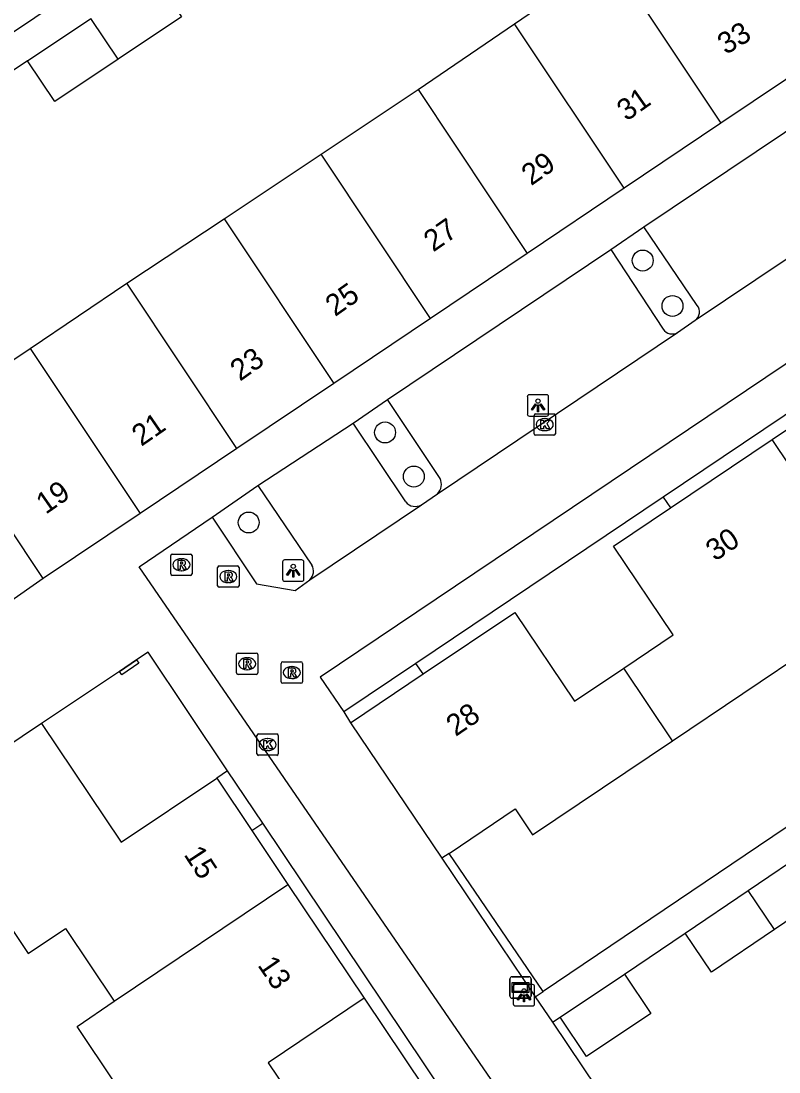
# Model space of a CAD drawing. Extents: x 158797 to 159887, y 384318 to 385255.
# Drawn here: x 158959.34 to 158994.79, y 384411.89 to 384460.99 of the extents above; entities that cross this region are included whole.
import ezdxf

# ---------------------------------------------------------------- set-up
doc = ezdxf.new("R2010")
doc.units = 0
for name, color, linetype in [('IMGEO_Boom', 7, 'Continuous'), ('IMGEO_Erf', 7, 'Continuous'), ('IMGEO_Haag', 7, 'Continuous'), ('IMGEO_Kolk', 7, 'Continuous'), ('IMGEO_Lichtpunt', 7, 'Continuous'), ('IMGEO_Muur', 7, 'Continuous'), ('IMGEO_Pand', 7, 'Continuous'), ('IMGEO_Pand_nummerreeks', 7, 'Continuous'), ('IMGEO_Parkeervlak_open', 7, 'Continuous'), ('IMGEO_Rijbaan_lokaal_open', 7, 'Continuous'), ('IMGEO_Rioolput', 7, 'Continuous'), ('IMGEO_Verklikker', 7, 'Continuous'), ('IMGEO_Voetpad_open', 7, 'Continuous')]:
    doc.layers.add(name, color=color, linetype=linetype)

msp = doc.modelspace()

# ---------------------------------------------------------------- linework, layer by layer
at = {"layer": 'IMGEO_Boom'}
for centre in [(158988.417, 384449.8), (158989.81, 384447.677), (158976.367, 384441.768), (158977.713, 384439.708), (158969.99, 384437.559)]:
    msp.add_circle(centre, 0.489, dxfattribs=at)
at = {"layer": 'IMGEO_Erf'}
msp.add_lwpolyline([(158975.395, 384415.335), (158979.133, 384409.766)], dxfattribs=at)
at = {"layer": 'IMGEO_Haag'}
for points in [[(158989.37, 384438.742), (158989.713, 384438.25)], [(158978.154, 384430.482), (158977.814, 384430.976)], [(158969.004, 384425.958), (158968.495, 384425.617)], [(158970.141, 384423.163), (158970.418, 384423.35), (158970.649, 384423.507)], [(158983.767, 384415.648), (158979.366, 384422.101)]]:
    msp.add_lwpolyline(points, dxfattribs=at)
at = {"layer": 'IMGEO_Kolk'}
for p, q in [((158983.334, 384441.71), (158983.334, 384442.562)), ((158983.409, 384442.636), (158984.261, 384442.636)), ((158983.822, 384442.416), (158983.847, 384442.416)), ((158984.335, 384442.562), (158984.335, 384441.71)), ((158983.845, 384441.856), (158983.82, 384441.856)), ((158984.261, 384441.636), (158983.409, 384441.636)), ((158970.373, 384426.756), (158970.373, 384427.608)), ((158970.448, 384427.682), (158971.3, 384427.682)), ((158971.374, 384427.608), (158971.374, 384426.756)), ((158970.861, 384427.462), (158970.886, 384427.462)), ((158971.3, 384426.682), (158970.448, 384426.682)), ((158970.884, 384426.902), (158970.859, 384426.902))]:
    msp.add_line(p, q, dxfattribs=at)
for points in [[(158983.334, 384441.71), (158983.334, 384442.562)], [(158983.409, 384442.636), (158984.261, 384442.636)], [(158983.655, 384442.336), (158983.778, 384442.336), (158983.778, 384442.185), (158983.908, 384442.336), (158984.072, 384442.336), (158983.926, 384442.185), (158984.079, 384441.936), (158983.927, 384441.936), (158983.842, 384442.1), (158983.778, 384442.033), (158983.778, 384441.936), (158983.655, 384441.936), (158983.655, 384442.336)], [(158984.335, 384442.562), (158984.335, 384441.71)], [(158984.261, 384441.636), (158983.409, 384441.636)], [(158970.373, 384426.756), (158970.373, 384427.608)], [(158970.448, 384427.682), (158971.3, 384427.682)], [(158971.374, 384427.608), (158971.374, 384426.756)], [(158970.694, 384427.382), (158970.817, 384427.382), (158970.817, 384427.231), (158970.947, 384427.382), (158971.111, 384427.382), (158970.965, 384427.231), (158971.118, 384426.982), (158970.966, 384426.982), (158970.881, 384427.146), (158970.817, 384427.079), (158970.817, 384426.982), (158970.694, 384426.982), (158970.694, 384427.382)], [(158971.3, 384426.682), (158970.448, 384426.682)]]:
    msp.add_lwpolyline(points, dxfattribs=at)
for centre, start, end in [((158983.411, 384442.56), 91.552, 178.448), ((158983.411, 384442.56), 91.552, 178.448), ((158984.259, 384442.56), 1.552, 88.448), ((158984.259, 384442.56), 1.552, 88.448), ((158983.411, 384441.712), 181.552, 268.448), ((158983.411, 384441.712), 181.552, 268.448), ((158984.259, 384441.712), 271.552, 358.448), ((158984.259, 384441.712), 271.552, 358.448), ((158970.45, 384427.606), 91.552, 178.448), ((158970.45, 384427.606), 91.552, 178.448), ((158971.298, 384427.606), 1.552, 88.448), ((158971.298, 384427.606), 1.552, 88.448), ((158970.45, 384426.758), 181.552, 268.448), ((158970.45, 384426.758), 181.552, 268.448), ((158971.298, 384426.758), 271.552, 358.448), ((158971.298, 384426.758), 271.552, 358.448)]:
    msp.add_arc(centre, 0.0765, start, end, dxfattribs=at)
for centre, major_axis, ratio, start_param, end_param in [((158983.821, 384442.136), (-0.387, 0.002), 0.722429, 4.712389, 7.853982), ((158983.846, 384442.136), (-0.39, 0.002), 0.717154, 1.570796, 4.712389), ((158970.86, 384427.182), (-0.387, 0.002), 0.722429, 4.712389, 7.853982), ((158970.885, 384427.182), (-0.39, 0.002), 0.717154, 1.570796, 4.712389)]:
    msp.add_ellipse(centre, major_axis=major_axis, ratio=ratio, start_param=start_param, end_param=end_param, dxfattribs=at)
at = {"layer": 'IMGEO_Lichtpunt'}
for p, q in [((158983.021, 384443.435), (158983.021, 384442.628)), ((158983.021, 384443.435), (158983.021, 384442.628)), ((158983.923, 384443.53), (158983.115, 384443.53)), ((158983.923, 384443.53), (158983.115, 384443.53)), ((158984.017, 384442.628), (158984.017, 384443.435)), ((158984.017, 384442.628), (158984.017, 384443.435)), ((158983.115, 384442.534), (158983.923, 384442.534)), ((158983.115, 384442.534), (158983.923, 384442.534)), ((158971.573, 384435.715), (158971.573, 384434.908)), ((158971.573, 384435.715), (158971.573, 384434.908)), ((158972.475, 384435.81), (158971.667, 384435.81)), ((158972.475, 384435.81), (158971.667, 384435.81)), ((158972.569, 384434.908), (158972.569, 384435.715)), ((158972.569, 384434.908), (158972.569, 384435.715)), ((158971.667, 384434.814), (158972.475, 384434.814)), ((158971.667, 384434.814), (158972.475, 384434.814)), ((158982.366, 384415.875), (158982.366, 384415.068)), ((158982.366, 384415.875), (158982.366, 384415.068)), ((158983.268, 384415.97), (158982.46, 384415.97)), ((158983.268, 384415.97), (158982.46, 384415.97)), ((158983.362, 384415.068), (158983.362, 384415.875)), ((158983.362, 384415.068), (158983.362, 384415.875)), ((158982.46, 384414.974), (158983.268, 384414.974)), ((158982.46, 384414.974), (158983.268, 384414.974))]:
    msp.add_line(p, q, dxfattribs=at)
for points in [[(158983.395, 384443.099), (158983.434, 384443.071), (158983.246, 384442.809), (158983.208, 384442.836), (158983.395, 384443.099)], [(158983.497, 384443.051), (158983.544, 384443.051), (158983.544, 384442.729), (158983.497, 384442.729), (158983.497, 384443.051)], [(158983.607, 384443.071), (158983.645, 384443.098), (158983.832, 384442.836), (158983.793, 384442.808), (158983.607, 384443.071)], [(158971.947, 384435.379), (158971.986, 384435.351), (158971.798, 384435.089), (158971.76, 384435.116), (158971.947, 384435.379)], [(158972.049, 384435.331), (158972.096, 384435.331), (158972.096, 384435.009), (158972.049, 384435.009), (158972.049, 384435.331)], [(158972.159, 384435.351), (158972.197, 384435.378), (158972.384, 384435.116), (158972.345, 384435.088), (158972.159, 384435.351)], [(158982.74, 384415.539), (158982.779, 384415.511), (158982.591, 384415.249), (158982.553, 384415.276), (158982.74, 384415.539)], [(158982.842, 384415.491), (158982.889, 384415.491), (158982.889, 384415.169), (158982.842, 384415.169), (158982.842, 384415.491)], [(158982.952, 384415.511), (158982.99, 384415.538), (158983.177, 384415.276), (158983.138, 384415.248), (158982.952, 384415.511)]]:
    msp.add_lwpolyline(points, dxfattribs=at)
for centre in [(158983.52, 384443.233), (158972.072, 384435.513), (158982.865, 384415.673)]:
    msp.add_circle(centre, 0.0994, dxfattribs=at)
for centre, start, end in [((158983.115, 384443.435), 90, 180), ((158983.115, 384443.435), 90, 180), ((158983.923, 384443.435), 0, 90), ((158983.923, 384443.435), 0, 90), ((158983.115, 384442.628), 180, 270), ((158983.115, 384442.628), 180, 270), ((158983.923, 384442.628), 270, 0), ((158983.923, 384442.628), 270, 360), ((158971.667, 384435.715), 90, 180), ((158971.667, 384435.715), 90, 180), ((158972.475, 384435.715), 0, 90), ((158972.475, 384435.715), 0, 90), ((158971.667, 384434.908), 180, 270), ((158971.667, 384434.908), 180, 270), ((158972.475, 384434.908), 270, 0), ((158972.475, 384434.908), 270, 360), ((158982.46, 384415.875), 90, 180), ((158982.46, 384415.875), 90, 180), ((158983.268, 384415.875), 0, 90), ((158983.268, 384415.875), 0, 90), ((158982.46, 384415.068), 180, 270), ((158982.46, 384415.068), 180, 270), ((158983.268, 384415.068), 270, 0), ((158983.268, 384415.068), 270, 360)]:
    msp.add_arc(centre, 0.0946, start, end, dxfattribs=at)
at = {"layer": 'IMGEO_Muur'}
for points in [[(158963.945, 384430.604), (158964.748, 384431.148)], [(158964.86, 384430.983), (158964.057, 384430.439), (158963.945, 384430.604)], [(158964.748, 384431.148), (158964.86, 384430.983)]]:
    msp.add_lwpolyline(points, dxfattribs=at)
at = {"layer": 'IMGEO_Pand'}
for points in [[(158982.421, 384460.868), (158986.925, 384463.943)], [(158986.925, 384463.943), (158992.076, 384456.215)], [(158965.562, 384463.094), (158966.841, 384461.182), (158963.883, 384459.204)], [(158959.646, 384459.137), (158962.605, 384461.116)], [(158963.883, 384459.204), (158962.605, 384461.116)], [(158977.917, 384457.793), (158982.421, 384460.868)], [(158987.548, 384453.176), (158982.421, 384460.868)], [(158963.883, 384459.204), (158960.925, 384457.225), (158959.646, 384459.137)], [(158996.604, 384459.255), (158992.076, 384456.215)], [(158973.38, 384454.769), (158977.917, 384457.793)], [(158977.917, 384457.793), (158983.02, 384450.136)], [(158992.076, 384456.215), (158987.548, 384453.176)], [(158968.842, 384451.745), (158973.38, 384454.769)], [(158978.493, 384447.097), (158973.38, 384454.769)], [(158987.548, 384453.176), (158983.02, 384450.136)], [(158964.293, 384448.738), (158968.842, 384451.745)], [(158968.842, 384451.745), (158973.965, 384444.058)], [(158983.02, 384450.136), (158978.493, 384447.097)], [(158959.767, 384445.697), (158964.293, 384448.738)], [(158969.438, 384441.019), (158964.293, 384448.738)], [(158978.493, 384447.097), (158973.965, 384444.058)], [(158955.242, 384442.657), (158959.767, 384445.697)], [(158959.767, 384445.697), (158964.91, 384437.98)], [(158994.463, 384441.445), (158999.142, 384444.592)], [(158973.965, 384444.058), (158969.438, 384441.019)], [(158960.383, 384434.94), (158955.242, 384442.657)], [(158989.713, 384438.25), (158994.463, 384441.445)], [(158998.723, 384435.101), (158994.463, 384441.445)], [(158969.438, 384441.019), (158964.91, 384437.98)], [(158964.91, 384437.98), (158960.383, 384434.94)], [(158987.532, 384430.76), (158989.843, 384432.312), (158987.052, 384436.46), (158989.713, 384438.25)], [(158989.812, 384427.365), (158996.384, 384431.781), (158995.564, 384433.001), (158998.723, 384435.101)], [(158978.154, 384430.482), (158982.432, 384433.358), (158985.221, 384429.208), (158987.532, 384430.76)], [(158964.748, 384431.148), (158964.86, 384430.983), (158964.057, 384430.439), (158963.945, 384430.604)], [(158964.748, 384431.148), (158963.945, 384430.604)], [(158974.75, 384428.194), (158978.154, 384430.482)], [(158989.812, 384427.365), (158987.532, 384430.76)], [(158960.305, 384428.164), (158954.906, 384424.562)], [(158960.305, 384428.164), (158964.029, 384422.63), (158968.495, 384425.617)], [(158974.75, 384428.194), (158979.027, 384421.873)], [(158979.366, 384422.101), (158982.453, 384424.178), (158983.266, 384422.966), (158989.812, 384427.365)], [(158968.495, 384425.617), (158970.141, 384423.163)], [(158954.906, 384424.562), (158959.672, 384417.419), (158961.427, 384418.59), (158963.706, 384415.188)], [(158970.141, 384423.163), (158971.828, 384420.647)], [(158979.366, 384422.101), (158979.027, 384421.873)], [(158993.346, 384420.366), (158996.288, 384422.361)], [(158996.288, 384422.361), (158997.524, 384420.538), (158994.582, 384418.543)], [(158963.706, 384415.188), (158971.828, 384420.647)], [(158971.828, 384420.647), (158975.395, 384415.335)], [(158990.403, 384418.371), (158993.346, 384420.366)], [(158994.582, 384418.543), (158993.346, 384420.366)], [(158994.582, 384418.543), (158991.639, 384416.548), (158990.403, 384418.371)], [(158984.55, 384414.451), (158987.565, 384416.462)], [(158987.565, 384416.462), (158988.797, 384414.615), (158985.782, 384412.604), (158984.55, 384414.451)], [(158975.395, 384415.335), (158970.908, 384412.311), (158972.774, 384409.536)], [(158967.39, 384405.916), (158967.317, 384406.025), (158961.961, 384414.015), (158963.706, 384415.188)]]:
    msp.add_lwpolyline(points, dxfattribs=at)
at = {"layer": 'IMGEO_Parkeervlak_open'}
for points in [[(158990.97, 384447.703), (158988.475, 384451.371)], [(158986.921, 384450.32), (158989.377, 384446.597)], [(158978.948, 384439.621), (158976.481, 384443.312)], [(158977.335, 384438.526), (158974.871, 384442.203)], [(158970.419, 384439.296), (158972.942, 384435.57)]]:
    msp.add_lwpolyline(points, dxfattribs=at)
for centre, radius, start, end in [((158990.582, 384447.403), 0.491, 306.7048, 37.7059), ((158989.797, 384446.869), 0.5, 212.9162, 300.5365), ((158978.333, 384439.357), 0.669, 316.6738, 23.2469), ((158977.778, 384438.876), 0.565, 218.3607, 300.9195), ((158972.47, 384435.289), 0.549, 313.0295, 30.8043)]:
    msp.add_arc(centre, radius, start, end, dxfattribs=at)
at = {"layer": 'IMGEO_Rijbaan_lokaal_open'}
for points in [[(159041.344, 384419.489), (159043.895, 384421.261), (159017.774, 384460.19), (158973.327, 384430.334), (158974.445, 384428.713)], [(158990.875, 384447.009), (159002.168, 384454.587)], [(158990.051, 384446.438), (158990.875, 384447.009)], [(158978.82, 384438.898), (158990.051, 384446.438)], [(158978.068, 384438.392), (158978.82, 384438.898)], [(158972.845, 384434.887), (158978.068, 384438.392)], [(159049.456, 384420.063), (158998.844, 384386.033), (158964.867, 384435.489), (158968.275, 384437.803)], [(158968.275, 384437.803), (158970.351, 384434.688), (158972.165, 384434.387), (158972.845, 384434.887)], [(158974.445, 384428.713), (158974.75, 384428.194)], [(158979.027, 384421.873), (158983.393, 384415.396)], [(158983.393, 384415.396), (158984.192, 384414.211)], [(158984.192, 384414.211), (158990.453, 384404.922)]]:
    msp.add_lwpolyline(points, dxfattribs=at)
at = {"layer": 'IMGEO_Rioolput'}
for p, q in [((158966.344, 384435.161), (158966.344, 384436.013)), ((158966.419, 384436.087), (158967.271, 384436.087)), ((158966.832, 384435.867), (158966.857, 384435.867)), ((158967.345, 384436.013), (158967.345, 384435.161)), ((158968.536, 384434.608), (158968.536, 384435.46)), ((158968.611, 384435.534), (158969.463, 384435.534)), ((158969.537, 384435.46), (158969.537, 384434.608)), ((158967.271, 384435.087), (158966.419, 384435.087)), ((158966.855, 384435.307), (158966.83, 384435.307)), ((158969.024, 384435.314), (158969.049, 384435.314)), ((158969.463, 384434.534), (158968.611, 384434.534)), ((158969.047, 384434.754), (158969.022, 384434.754)), ((158969.492, 384431.46), (158970.344, 384431.46)), ((158969.417, 384430.534), (158969.417, 384431.386)), ((158969.905, 384431.24), (158969.93, 384431.24)), ((158970.418, 384431.386), (158970.418, 384430.534)), ((158971.506, 384430.123), (158971.506, 384430.975)), ((158971.581, 384431.049), (158972.433, 384431.049)), ((158972.507, 384430.975), (158972.507, 384430.123)), ((158970.344, 384430.46), (158969.492, 384430.46)), ((158969.928, 384430.68), (158969.903, 384430.68)), ((158971.994, 384430.829), (158972.019, 384430.829)), ((158972.433, 384430.049), (158971.581, 384430.049)), ((158972.017, 384430.269), (158971.992, 384430.269))]:
    msp.add_line(p, q, dxfattribs=at)
for points in [[(158966.344, 384435.161), (158966.344, 384436.013)], [(158966.419, 384436.087), (158967.271, 384436.087)], [(158967.345, 384436.013), (158967.345, 384435.161)], [(158966.933, 384435.785), (158966.681, 384435.787), (158966.681, 384435.387)], [(158966.681, 384435.387), (158966.805, 384435.387), (158966.805, 384435.549), (158966.816, 384435.549)], [(158966.859, 384435.706), (158966.805, 384435.706), (158966.805, 384435.625)], [(158966.805, 384435.625), (158966.857, 384435.625)], [(158966.863, 384435.52), (158966.934, 384435.387), (158967.074, 384435.387), (158967.009, 384435.513)], [(158968.536, 384434.608), (158968.536, 384435.46)], [(158968.611, 384435.534), (158969.463, 384435.534)], [(158969.537, 384435.46), (158969.537, 384434.608)], [(158967.271, 384435.087), (158966.419, 384435.087)], [(158969.125, 384435.232), (158968.873, 384435.234), (158968.873, 384434.834)], [(158968.873, 384434.834), (158968.997, 384434.834), (158968.997, 384434.996), (158969.008, 384434.996)], [(158969.051, 384435.153), (158968.997, 384435.153), (158968.997, 384435.072)], [(158968.997, 384435.072), (158969.049, 384435.072)], [(158969.055, 384434.967), (158969.126, 384434.834), (158969.266, 384434.834), (158969.201, 384434.96)], [(158969.463, 384434.534), (158968.611, 384434.534)], [(158969.492, 384431.46), (158970.344, 384431.46)], [(158969.417, 384430.534), (158969.417, 384431.386)], [(158970.006, 384431.158), (158969.754, 384431.16), (158969.754, 384430.76)], [(158969.754, 384430.76), (158969.878, 384430.76), (158969.878, 384430.922), (158969.889, 384430.922)], [(158969.932, 384431.079), (158969.878, 384431.079), (158969.878, 384430.998)], [(158969.878, 384430.998), (158969.93, 384430.998)], [(158970.418, 384431.386), (158970.418, 384430.534)], [(158971.506, 384430.123), (158971.506, 384430.975)], [(158971.581, 384431.049), (158972.433, 384431.049)], [(158972.507, 384430.975), (158972.507, 384430.123)], [(158970.344, 384430.46), (158969.492, 384430.46)], [(158969.936, 384430.893), (158970.007, 384430.76), (158970.147, 384430.76), (158970.082, 384430.886)], [(158972.095, 384430.747), (158971.843, 384430.749), (158971.843, 384430.349)], [(158971.843, 384430.349), (158971.967, 384430.349), (158971.967, 384430.511), (158971.978, 384430.511)], [(158972.021, 384430.668), (158971.967, 384430.668), (158971.967, 384430.587)], [(158971.967, 384430.587), (158972.019, 384430.587)], [(158972.025, 384430.482), (158972.096, 384430.349), (158972.236, 384430.349), (158972.171, 384430.475)], [(158972.433, 384430.049), (158971.581, 384430.049)]]:
    msp.add_lwpolyline(points, dxfattribs=at)
for centre, radius, start, end in [((158966.421, 384436.011), 0.0765, 91.552, 178.448), ((158966.421, 384436.011), 0.0765, 91.552, 178.448), ((158967.269, 384436.011), 0.0765, 1.552, 88.448), ((158967.269, 384436.011), 0.0765, 1.552, 88.448), ((158966.815, 384435.496), 0.0533, 26.0293, 88.6989), ((158966.841, 384435.814), 0.19, 274.7715, 282.9687), ((158966.865, 384435.61), 0.0964, 77.0061, 93.1865), ((158966.879, 384435.667), 0.0378, 276.6634, 79.6772), ((158966.932, 384435.675), 0.109, 350.3612, 89.416), ((158966.93, 384435.675), 0.112, 277.5842, 350.9817), ((158966.914, 384435.46), 0.108, 29.5134, 73.7905), ((158968.613, 384435.458), 0.0765, 91.552, 178.448), ((158968.613, 384435.458), 0.0765, 91.552, 178.448), ((158969.461, 384435.458), 0.0765, 1.552, 88.448), ((158969.461, 384435.458), 0.0765, 1.552, 88.448), ((158966.421, 384435.163), 0.0765, 181.552, 268.448), ((158966.421, 384435.163), 0.0765, 181.552, 268.448), ((158967.269, 384435.163), 0.0765, 271.552, 358.448), ((158967.269, 384435.163), 0.0765, 271.552, 358.448), ((158969.007, 384434.943), 0.0533, 26.0293, 88.6989), ((158969.033, 384435.261), 0.19, 274.7715, 282.9687), ((158969.057, 384435.057), 0.0964, 77.0061, 93.1865), ((158969.071, 384435.114), 0.0378, 276.6634, 79.6772), ((158969.124, 384435.122), 0.109, 350.3612, 89.416), ((158969.122, 384435.122), 0.112, 277.5842, 350.9817), ((158969.106, 384434.907), 0.108, 29.5134, 73.7905), ((158968.613, 384434.61), 0.0765, 181.552, 268.448), ((158968.613, 384434.61), 0.0765, 181.552, 268.448), ((158969.461, 384434.61), 0.0765, 271.552, 358.448), ((158969.461, 384434.61), 0.0765, 271.552, 358.448), ((158969.494, 384431.384), 0.0765, 91.552, 178.448), ((158969.494, 384431.384), 0.0765, 91.552, 178.448), ((158970.342, 384431.384), 0.0765, 1.552, 88.448), ((158970.342, 384431.384), 0.0765, 1.552, 88.448), ((158969.888, 384430.869), 0.0533, 26.0293, 88.6989), ((158969.914, 384431.187), 0.19, 274.7715, 282.9687), ((158969.938, 384430.983), 0.0964, 77.0061, 93.1865), ((158969.952, 384431.04), 0.0378, 276.6634, 79.6772), ((158970.005, 384431.048), 0.109, 350.3612, 89.416), ((158970.003, 384431.048), 0.112, 277.5842, 350.9817), ((158969.987, 384430.833), 0.108, 29.5134, 73.7905), ((158971.583, 384430.973), 0.0765, 91.552, 178.448), ((158971.583, 384430.973), 0.0765, 91.552, 178.448), ((158972.431, 384430.973), 0.0765, 1.552, 88.448), ((158972.431, 384430.973), 0.0765, 1.552, 88.448), ((158969.494, 384430.536), 0.0765, 181.552, 268.448), ((158969.494, 384430.536), 0.0765, 181.552, 268.448), ((158970.342, 384430.536), 0.0765, 271.552, 358.448), ((158970.342, 384430.536), 0.0765, 271.552, 358.448), ((158971.977, 384430.458), 0.0533, 26.0293, 88.6989), ((158972.003, 384430.776), 0.19, 274.7715, 282.9687), ((158972.027, 384430.572), 0.0964, 77.0061, 93.1865), ((158972.041, 384430.629), 0.0378, 276.6634, 79.6772), ((158972.094, 384430.637), 0.109, 350.3612, 89.416), ((158972.092, 384430.637), 0.112, 277.5842, 350.9817), ((158972.076, 384430.422), 0.108, 29.5134, 73.7905), ((158971.583, 384430.125), 0.0765, 181.552, 268.448), ((158971.583, 384430.125), 0.0765, 181.552, 268.448), ((158972.431, 384430.125), 0.0765, 271.552, 358.448), ((158972.431, 384430.125), 0.0765, 271.552, 358.448)]:
    msp.add_arc(centre, radius, start, end, dxfattribs=at)
for centre, major_axis, ratio, start_param, end_param in [((158966.831, 384435.587), (-0.387, 0.002), 0.722429, 4.712389, 7.853982), ((158966.856, 384435.587), (-0.39, 0.002), 0.717154, 1.570796, 4.712389), ((158969.023, 384435.034), (-0.387, 0.002), 0.722429, 4.712389, 7.853982), ((158969.048, 384435.034), (-0.39, 0.002), 0.717154, 1.570796, 4.712389), ((158969.904, 384430.96), (-0.387, 0.002), 0.722429, 4.712389, 7.853982), ((158969.929, 384430.96), (-0.39, 0.002), 0.717154, 1.570796, 4.712389), ((158971.993, 384430.549), (-0.387, 0.002), 0.722429, 4.712389, 7.853982), ((158972.018, 384430.549), (-0.39, 0.002), 0.717154, 1.570796, 4.712389)]:
    msp.add_ellipse(centre, major_axis=major_axis, ratio=ratio, start_param=start_param, end_param=end_param, dxfattribs=at)
at = {"layer": 'IMGEO_Verklikker'}
for p, q in [((158982.208, 384415.435), (158982.208, 384416.235)), ((158982.208, 384416.235), (158982.208, 384415.435)), ((158982.308, 384416.335), (158983.098, 384416.335)), ((158983.098, 384416.335), (158982.308, 384416.335)), ((158983.198, 384416.235), (158983.198, 384415.435)), ((158983.198, 384415.435), (158983.198, 384416.235)), ((158983.098, 384415.335), (158982.308, 384415.335)), ((158982.308, 384415.335), (158983.098, 384415.335))]:
    msp.add_line(p, q, dxfattribs=at)
for points in [[(158982.309, 384416.067), (158983.097, 384416.067), (158983.097, 384415.603), (158982.309, 384415.603), (158982.309, 384416.067)], [(158982.374, 384416.002), (158982.374, 384415.668), (158983.032, 384415.668), (158983.032, 384416.002), (158982.374, 384416.002)]]:
    msp.add_lwpolyline(points, dxfattribs=at)
for centre, start, end in [((158982.308, 384416.235), 90, 180), ((158982.308, 384416.235), 90, 180), ((158983.098, 384416.235), 0, 90), ((158983.098, 384416.235), 360, 90), ((158982.308, 384415.435), 180, 270), ((158982.308, 384415.435), 180, 270), ((158983.098, 384415.435), 270, 0), ((158983.098, 384415.435), 270, 0)]:
    msp.add_arc(centre, 0.1, start, end, dxfattribs=at)
at = {"layer": 'IMGEO_Voetpad_open'}
for points in [[(158947.141, 384450.982), (158946.426, 384452.066), (158957.61, 384459.566), (158977.952, 384473.207)], [(158959.646, 384459.137), (158956.596, 384457.086)], [(158988.475, 384451.371), (158998.98, 384458.421)], [(158986.921, 384450.32), (158988.475, 384451.371)], [(158976.481, 384443.312), (158986.921, 384450.32)], [(158998.792, 384445.072), (158989.37, 384438.742)], [(158974.871, 384442.203), (158976.481, 384443.312)], [(158970.419, 384439.296), (158974.871, 384442.203)], [(158968.275, 384437.803), (158970.419, 384439.296)], [(158989.37, 384438.742), (158977.814, 384430.976)], [(158960.383, 384434.94), (158958.703, 384433.773)], [(159012.778, 384435.203), (158983.767, 384415.648)], [(158969.004, 384425.958), (158965.285, 384431.499), (158964.748, 384431.148)], [(158977.814, 384430.976), (158974.445, 384428.713)], [(158963.945, 384430.604), (158960.305, 384428.164)], [(158970.649, 384423.507), (158969.004, 384425.958)], [(158984.847, 384402.348), (158970.649, 384423.507)], [(158987.565, 384416.462), (158990.403, 384418.371)], [(158983.393, 384415.396), (158983.767, 384415.648)], [(158984.192, 384414.211), (158984.55, 384414.451)]]:
    msp.add_lwpolyline(points, dxfattribs=at)

# ---------------------------------------------------------------- texts
at = {"layer": 'IMGEO_Pand_nummerreeks'}
for s, rotation, p in [('33', 31.3368, (158992.305, 384459.394)), ('31', 35.1751, (158987.66, 384456.281)), ('29', 35.1751, (158983.2, 384453.27)), ('27', 34.8331, (158978.622, 384450.173)), ('25', 35.1751, (158974.03, 384447.155)), ('23', 35.4257, (158969.583, 384444.134)), ('21', 34.5711, (158964.969, 384441.092)), ('19', 34.9111, (158960.499, 384437.916)), ('30', 33.9076, (158991.799, 384435.721)), ('28', 34.4061, (158979.668, 384427.535)), ('15', 303.2084, (158966.93, 384422.047)), ('13', 304.4179, (158970.379, 384416.876))]:
    msp.add_text(s, height=1, rotation=rotation, dxfattribs=at).set_placement(p)

doc.saveas('drawing.dxf')
